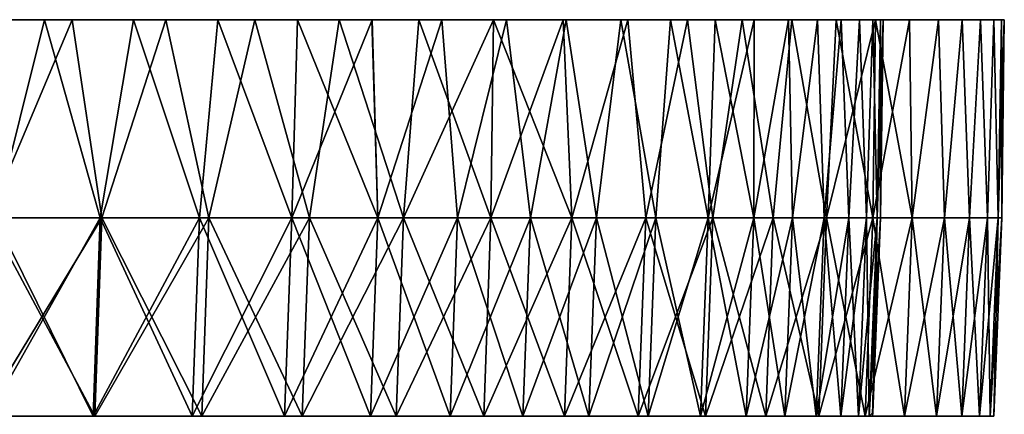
# Model space of a CAD drawing. Header units: millimetres. Extents: x -125 to 125, y -45 to 4025.
# Tile 755 of 755: x 108.73 to 125, y 4018.48 to 4025. Entities that reach past the tile are written whole.
import ezdxf

# ---------------------------------------------------------------- set-up
doc = ezdxf.new("R2010")
doc.units = ezdxf.units.MM
doc.header["$LTSCALE"] = 6.999206
for name, color, linetype in [('20', 7, 'CONTINUOUS'), ('21', 7, 'CONTINUOUS'), ('22', 7, 'CONTINUOUS'), ('23', 7, 'CONTINUOUS'), ('24', 7, 'CONTINUOUS')]:
    doc.layers.add(name, color=color, linetype=linetype)

msp = doc.modelspace()

# ---------------------------------------------------------------- linework, layer by layer
at = {"layer": '20', "color": 7, "linetype": 'CONTINUOUS'}
for points in [[(109.602, 4025, -60.103), (107.977, 4025, -62.976), (105.971, 4025, -62.442), (109.602, 4025, -60.103)], [(107.596, 4025, -59.599), (109.602, 4025, -60.103), (105.971, 4025, -62.442), (107.596, 4025, -59.599)], [(107.977, 4025, 62.976), (109.602, 4025, 60.103), (105.971, 4025, 62.443), (107.977, 4025, 62.976)], [(105.971, 4025, 62.443), (109.602, 4025, 60.103), (107.596, 4025, 59.599), (105.971, 4025, 62.443)], [(111.15, 4025, -57.189), (109.602, 4025, -60.103), (107.596, 4025, -59.599), (111.15, 4025, -57.189)], [(109.145, 4025, -56.714), (111.15, 4025, -57.189), (107.596, 4025, -59.599), (109.145, 4025, -56.714)], [(109.602, 4025, 60.103), (111.15, 4025, 57.189), (107.596, 4025, 59.599), (109.602, 4025, 60.103)], [(107.596, 4025, 59.599), (111.15, 4025, 57.189), (109.144, 4025, 56.714), (107.596, 4025, 59.599)], [(111.15, 4025, 57.189), (112.621, 4025, 54.235), (109.144, 4025, 56.714), (111.15, 4025, 57.189)], [(109.144, 4025, 56.714), (112.621, 4025, 54.235), (110.615, 4025, 53.789), (109.144, 4025, 56.714)], [(112.621, 4025, -54.235), (111.15, 4025, -57.189), (109.145, 4025, -56.714), (112.621, 4025, -54.235)], [(110.616, 4025, -53.788), (112.621, 4025, -54.235), (109.145, 4025, -56.714), (110.616, 4025, -53.788)], [(112.621, 4025, 54.235), (114.014, 4025, 51.244), (110.615, 4025, 53.789), (112.621, 4025, 54.235)], [(110.615, 4025, 53.789), (114.014, 4025, 51.244), (112.008, 4025, 50.825), (110.615, 4025, 53.789)], [(114.014, 4025, -51.244), (112.621, 4025, -54.235), (110.616, 4025, -53.788), (114.014, 4025, -51.244)], [(112.008, 4025, -50.825), (114.014, 4025, -51.244), (110.616, 4025, -53.788), (112.008, 4025, -50.825)], [(115.326, 4025, -48.216), (114.014, 4025, -51.244), (112.008, 4025, -50.825), (115.326, 4025, -48.216)], [(113.321, 4025, -47.825), (115.326, 4025, -48.216), (112.008, 4025, -50.825), (113.321, 4025, -47.825)], [(114.014, 4025, 51.244), (115.326, 4025, 48.216), (112.008, 4025, 50.825), (114.014, 4025, 51.244)], [(112.008, 4025, 50.825), (115.326, 4025, 48.216), (113.321, 4025, 47.825), (112.008, 4025, 50.825)], [(116.559, 4025, -45.155), (115.326, 4025, -48.216), (113.321, 4025, -47.825), (116.559, 4025, -45.155)], [(114.554, 4025, -44.792), (116.559, 4025, -45.155), (113.321, 4025, -47.825), (114.554, 4025, -44.792)], [(115.326, 4025, 48.216), (116.559, 4025, 45.155), (113.321, 4025, 47.825), (115.326, 4025, 48.216)], [(113.321, 4025, 47.825), (116.559, 4025, 45.155), (114.555, 4025, 44.791), (113.321, 4025, 47.825)], [(117.71, 4025, -42.063), (116.559, 4025, -45.155), (114.554, 4025, -44.792), (117.71, 4025, -42.063)], [(115.706, 4025, -41.726), (117.71, 4025, -42.063), (114.554, 4025, -44.792), (115.706, 4025, -41.726)], [(116.559, 4025, 45.155), (117.71, 4025, 42.063), (114.555, 4025, 44.791), (116.559, 4025, 45.155)], [(114.555, 4025, 44.791), (117.71, 4025, 42.063), (115.707, 4025, 41.725), (114.555, 4025, 44.791)], [(118.78, 4025, -38.941), (117.71, 4025, -42.063), (115.706, 4025, -41.726), (118.78, 4025, -38.941)], [(116.776, 4025, -38.631), (118.78, 4025, -38.941), (115.706, 4025, -41.726), (116.776, 4025, -38.631)], [(117.71, 4025, 42.063), (118.78, 4025, 38.941), (115.707, 4025, 41.725), (117.71, 4025, 42.063)], [(115.707, 4025, 41.725), (118.78, 4025, 38.941), (116.776, 4025, 38.63), (115.707, 4025, 41.725)], [(119.766, 4025, -35.792), (118.78, 4025, -38.941), (116.776, 4025, -38.631), (119.766, 4025, -35.792)], [(117.763, 4025, -35.508), (119.766, 4025, -35.792), (116.776, 4025, -38.631), (117.763, 4025, -35.508)], [(118.78, 4025, 38.941), (119.766, 4025, 35.792), (116.776, 4025, 38.63), (118.78, 4025, 38.941)], [(116.776, 4025, 38.63), (119.766, 4025, 35.792), (117.763, 4025, 35.508), (116.776, 4025, 38.63)], [(120.669, 4025, -32.618), (119.766, 4025, -35.792), (117.763, 4025, -35.508), (120.669, 4025, -32.618)], [(118.667, 4025, -32.361), (120.669, 4025, -32.618), (117.763, 4025, -35.508), (118.667, 4025, -32.361)], [(119.766, 4025, 35.792), (120.669, 4025, 32.618), (117.763, 4025, 35.508), (119.766, 4025, 35.792)], [(117.763, 4025, 35.508), (120.669, 4025, 32.618), (118.667, 4025, 32.361), (117.763, 4025, 35.508)], [(121.488, 4025, -29.421), (120.669, 4025, -32.618), (118.667, 4025, -32.361), (121.488, 4025, -29.421)], [(119.486, 4025, -29.19), (121.488, 4025, -29.421), (118.667, 4025, -32.361), (119.486, 4025, -29.19)], [(120.669, 4025, 32.618), (121.488, 4025, 29.421), (118.667, 4025, 32.361), (120.669, 4025, 32.618)], [(118.667, 4025, 32.361), (121.488, 4025, 29.421), (119.486, 4025, 29.191), (118.667, 4025, 32.361)], [(122.223, 4025, -26.204), (121.488, 4025, -29.421), (119.486, 4025, -29.19), (122.223, 4025, -26.204)], [(120.221, 4025, -25.999), (122.223, 4025, -26.204), (119.486, 4025, -29.19), (120.221, 4025, -25.999)], [(121.488, 4025, 29.421), (122.223, 4025, 26.204), (119.486, 4025, 29.191), (121.488, 4025, 29.421)], [(119.486, 4025, 29.191), (122.223, 4025, 26.204), (120.221, 4025, 25.999), (119.486, 4025, 29.191)], [(122.872, 4025, -22.969), (122.223, 4025, -26.204), (120.221, 4025, -25.999), (122.872, 4025, -22.969)], [(120.87, 4025, -22.79), (122.872, 4025, -22.969), (120.221, 4025, -25.999), (120.87, 4025, -22.79)], [(122.223, 4025, 26.204), (122.872, 4025, 22.969), (120.221, 4025, 25.999), (122.223, 4025, 26.204)], [(120.221, 4025, 25.999), (122.872, 4025, 22.969), (120.87, 4025, 22.79), (120.221, 4025, 25.999)], [(123.435, 4025, -19.717), (122.872, 4025, -22.969), (120.87, 4025, -22.79), (123.435, 4025, -19.717)], [(121.434, 4025, -19.564), (123.435, 4025, -19.717), (120.87, 4025, -22.79), (121.434, 4025, -19.564)], [(122.872, 4025, 22.969), (123.435, 4025, 19.717), (120.87, 4025, 22.79), (122.872, 4025, 22.969)], [(120.87, 4025, 22.79), (123.435, 4025, 19.717), (121.434, 4025, 19.564), (120.87, 4025, 22.79)], [(123.913, 4025, -16.452), (123.435, 4025, -19.717), (121.434, 4025, -19.564), (123.913, 4025, -16.452)], [(121.912, 4025, -16.325), (123.913, 4025, -16.452), (121.434, 4025, -19.564), (121.912, 4025, -16.325)], [(123.435, 4025, 19.717), (123.913, 4025, 16.452), (121.434, 4025, 19.564), (123.435, 4025, 19.717)], [(121.434, 4025, 19.564), (123.913, 4025, 16.452), (121.912, 4025, 16.325), (121.434, 4025, 19.564)], [(124.304, 4025, -13.175), (123.913, 4025, -16.452), (121.912, 4025, -16.325), (124.304, 4025, -13.175)], [(122.303, 4025, -13.073), (124.304, 4025, -13.175), (121.912, 4025, -16.325), (122.303, 4025, -13.073)], [(123.913, 4025, 16.452), (124.304, 4025, 13.175), (121.912, 4025, 16.325), (123.913, 4025, 16.452)], [(121.912, 4025, 16.325), (124.304, 4025, 13.175), (122.303, 4025, 13.074), (121.912, 4025, 16.325)], [(124.608, 4025, -9.89), (124.304, 4025, -13.175), (122.303, 4025, -13.073), (124.608, 4025, -9.89)], [(122.608, 4025, -9.813), (124.608, 4025, -9.89), (122.303, 4025, -13.073), (122.608, 4025, -9.813)], [(124.304, 4025, 13.175), (124.608, 4025, 9.89), (122.303, 4025, 13.074), (124.304, 4025, 13.175)], [(122.303, 4025, 13.074), (124.608, 4025, 9.89), (122.608, 4025, 9.814), (122.303, 4025, 13.074)], [(124.826, 4025, -6.597), (124.608, 4025, -9.89), (122.608, 4025, -9.813), (124.826, 4025, -6.597)], [(122.826, 4025, -6.546), (124.826, 4025, -6.597), (122.608, 4025, -9.813), (122.826, 4025, -6.546)], [(124.608, 4025, 9.89), (124.826, 4025, 6.597), (122.608, 4025, 9.814), (124.608, 4025, 9.89)], [(122.608, 4025, 9.814), (124.826, 4025, 6.597), (122.826, 4025, 6.546), (122.608, 4025, 9.814)], [(124.956, 4025, -3.3), (124.826, 4025, -6.597), (122.826, 4025, -6.546), (124.956, 4025, -3.3)], [(122.956, 4025, -3.274), (124.956, 4025, -3.3), (122.826, 4025, -6.546), (122.956, 4025, -3.274)], [(124.826, 4025, 6.597), (124.956, 4025, 3.3), (122.826, 4025, 6.546), (124.826, 4025, 6.597)], [(122.826, 4025, 6.546), (124.956, 4025, 3.3), (122.956, 4025, 3.274), (122.826, 4025, 6.546)], [(123, 4025), (124.956, 4025, -3.3), (122.956, 4025, -3.274), (123, 4025)], [(124.956, 4025, 3.3), (125, 4025), (122.956, 4025, 3.274), (124.956, 4025, 3.3)], [(122.956, 4025, 3.274), (125, 4025), (123, 4025), (122.956, 4025, 3.274)], [(125, 4025), (124.956, 4025, -3.3), (123, 4025), (125, 4025)]]:
    msp.add_3dface(points, dxfattribs=at)
at = {"layer": '21', "color": 7, "linetype": 'CONTINUOUS'}
for points in [[(109.602, 4025, 60.103), (107.977, 4025, 62.976), (108.216, 4021.727, 62.479), (109.602, 4025, 60.103)], [(109.602, 4025, 60.103), (108.216, 4021.727, 62.479), (110.089, 4021.727, 59.116), (109.602, 4025, 60.103)], [(111.15, 4025, 57.189), (109.602, 4025, 60.103), (110.089, 4021.727, 59.116), (111.15, 4025, 57.189)], [(111.15, 4025, 57.189), (110.089, 4021.727, 59.116), (111.857, 4021.727, 55.698), (111.15, 4025, 57.189)], [(112.621, 4025, 54.235), (111.15, 4025, 57.189), (111.857, 4021.727, 55.698), (112.621, 4025, 54.235)], [(112.621, 4025, 54.235), (111.857, 4021.727, 55.698), (113.519, 4021.727, 52.227), (112.621, 4025, 54.235)], [(114.014, 4025, 51.244), (112.621, 4025, 54.235), (113.519, 4021.727, 52.227), (114.014, 4025, 51.244)], [(114.014, 4025, 51.244), (113.519, 4021.727, 52.227), (115.074, 4021.727, 48.707), (114.014, 4025, 51.244)], [(115.326, 4025, 48.216), (114.014, 4025, 51.244), (115.074, 4021.727, 48.707), (115.326, 4025, 48.216)], [(115.326, 4025, 48.216), (115.074, 4021.727, 48.707), (116.519, 4021.727, 45.14), (115.326, 4025, 48.216)], [(116.559, 4025, 45.155), (115.326, 4025, 48.216), (116.519, 4021.727, 45.14), (116.559, 4025, 45.155)], [(116.559, 4025, 45.155), (116.519, 4021.727, 45.14), (117.854, 4021.727, 41.53), (116.559, 4025, 45.155)], [(117.71, 4025, 42.063), (116.559, 4025, 45.155), (117.854, 4021.727, 41.53), (117.71, 4025, 42.063)], [(118.78, 4025, 38.941), (117.71, 4025, 42.063), (117.854, 4021.727, 41.53), (118.78, 4025, 38.941)], [(118.78, 4025, 38.941), (117.854, 4021.727, 41.53), (119.077, 4021.727, 37.881), (118.78, 4025, 38.941)], [(119.766, 4025, 35.792), (118.78, 4025, 38.941), (119.077, 4021.727, 37.881), (119.766, 4025, 35.792)], [(119.766, 4025, 35.792), (119.077, 4021.727, 37.881), (120.187, 4021.727, 34.196), (119.766, 4025, 35.792)], [(120.669, 4025, 32.618), (119.766, 4025, 35.792), (120.187, 4021.727, 34.196), (120.669, 4025, 32.618)], [(120.669, 4025, 32.618), (120.187, 4021.727, 34.196), (121.183, 4021.727, 30.479), (120.669, 4025, 32.618)], [(121.488, 4025, 29.421), (120.669, 4025, 32.618), (121.183, 4021.727, 30.479), (121.488, 4025, 29.421)], [(121.488, 4025, 29.421), (121.183, 4021.727, 30.479), (122.064, 4021.727, 26.732), (121.488, 4025, 29.421)], [(122.223, 4025, 26.204), (121.488, 4025, 29.421), (122.064, 4021.727, 26.732), (122.223, 4025, 26.204)], [(122.223, 4025, 26.204), (122.064, 4021.727, 26.732), (122.83, 4021.727, 22.961), (122.223, 4025, 26.204)], [(122.872, 4025, 22.969), (122.223, 4025, 26.204), (122.83, 4021.727, 22.961), (122.872, 4025, 22.969)], [(122.872, 4025, 22.969), (122.83, 4021.727, 22.961), (123.478, 4021.727, 19.167), (122.872, 4025, 22.969)], [(123.435, 4025, 19.717), (122.872, 4025, 22.969), (123.478, 4021.727, 19.167), (123.435, 4025, 19.717)], [(123.913, 4025, 16.452), (123.435, 4025, 19.717), (123.478, 4021.727, 19.167), (123.913, 4025, 16.452)], [(123.913, 4025, 16.452), (123.478, 4021.727, 19.167), (124.01, 4021.727, 15.356), (123.913, 4025, 16.452)], [(124.304, 4025, 13.175), (123.913, 4025, 16.452), (124.01, 4021.727, 15.356), (124.304, 4025, 13.175)], [(124.304, 4025, 13.175), (124.01, 4021.727, 15.356), (124.424, 4021.727, 11.53), (124.304, 4025, 13.175)], [(124.608, 4025, 9.89), (124.304, 4025, 13.175), (124.424, 4021.727, 11.53), (124.608, 4025, 9.89)], [(124.608, 4025, 9.89), (124.424, 4021.727, 11.53), (124.72, 4021.727, 7.692), (124.608, 4025, 9.89)], [(124.826, 4025, 6.597), (124.608, 4025, 9.89), (124.72, 4021.727, 7.692), (124.826, 4025, 6.597)], [(124.826, 4025, 6.597), (124.72, 4021.727, 7.692), (124.898, 4021.727, 3.848), (124.826, 4025, 6.597)], [(124.956, 4025, 3.3), (124.826, 4025, 6.597), (124.898, 4021.727, 3.848), (124.956, 4025, 3.3)], [(124.956, 4025, 3.3), (124.898, 4021.727, 3.848), (124.957, 4021.727), (124.956, 4025, 3.3)], [(125, 4025), (124.956, 4025, 3.3), (124.957, 4021.727), (125, 4025)], [(108.105, 4018.453, 62.414), (109.975, 4018.453, 59.056), (108.216, 4021.727, 62.479), (108.105, 4018.453, 62.414)], [(108.216, 4021.727, 62.479), (109.975, 4018.453, 59.056), (110.089, 4021.727, 59.116), (108.216, 4021.727, 62.479)], [(109.975, 4018.453, 59.056), (111.742, 4018.453, 55.641), (110.089, 4021.727, 59.116), (109.975, 4018.453, 59.056)], [(110.089, 4021.727, 59.116), (111.742, 4018.453, 55.641), (111.857, 4021.727, 55.698), (110.089, 4021.727, 59.116)], [(111.742, 4018.453, 55.641), (113.402, 4018.453, 52.173), (111.857, 4021.727, 55.698), (111.742, 4018.453, 55.641)], [(111.857, 4021.727, 55.698), (113.402, 4018.453, 52.173), (113.519, 4021.727, 52.227), (111.857, 4021.727, 55.698)], [(113.402, 4018.453, 52.173), (114.955, 4018.453, 48.656), (113.519, 4021.727, 52.227), (113.402, 4018.453, 52.173)], [(113.519, 4021.727, 52.227), (114.955, 4018.453, 48.656), (115.074, 4021.727, 48.707), (113.519, 4021.727, 52.227)], [(114.955, 4018.453, 48.656), (116.399, 4018.453, 45.093), (115.074, 4021.727, 48.707), (114.955, 4018.453, 48.656)], [(115.074, 4021.727, 48.707), (116.399, 4018.453, 45.093), (116.519, 4021.727, 45.14), (115.074, 4021.727, 48.707)], [(116.399, 4018.453, 45.093), (117.733, 4018.453, 41.487), (116.519, 4021.727, 45.14), (116.399, 4018.453, 45.093)], [(116.519, 4021.727, 45.14), (117.733, 4018.453, 41.487), (117.854, 4021.727, 41.53), (116.519, 4021.727, 45.14)], [(117.733, 4018.453, 41.487), (118.954, 4018.453, 37.842), (117.854, 4021.727, 41.53), (117.733, 4018.453, 41.487)], [(117.854, 4021.727, 41.53), (118.954, 4018.453, 37.842), (119.077, 4021.727, 37.881), (117.854, 4021.727, 41.53)], [(118.954, 4018.453, 37.842), (120.063, 4018.453, 34.161), (119.077, 4021.727, 37.881), (118.954, 4018.453, 37.842)], [(119.077, 4021.727, 37.881), (120.063, 4018.453, 34.161), (120.187, 4021.727, 34.196), (119.077, 4021.727, 37.881)], [(120.063, 4018.453, 34.161), (121.058, 4018.453, 30.447), (120.187, 4021.727, 34.196), (120.063, 4018.453, 34.161)], [(120.187, 4021.727, 34.196), (121.058, 4018.453, 30.447), (121.183, 4021.727, 30.479), (120.187, 4021.727, 34.196)], [(121.058, 4018.453, 30.447), (121.938, 4018.453, 26.705), (121.183, 4021.727, 30.479), (121.058, 4018.453, 30.447)], [(121.183, 4021.727, 30.479), (121.938, 4018.453, 26.705), (122.064, 4021.727, 26.732), (121.183, 4021.727, 30.479)], [(121.938, 4018.453, 26.705), (122.703, 4018.453, 22.937), (122.064, 4021.727, 26.732), (121.938, 4018.453, 26.705)], [(122.064, 4021.727, 26.732), (122.703, 4018.453, 22.937), (122.83, 4021.727, 22.961), (122.064, 4021.727, 26.732)], [(122.703, 4018.453, 22.937), (123.351, 4018.453, 19.148), (122.83, 4021.727, 22.961), (122.703, 4018.453, 22.937)], [(122.83, 4021.727, 22.961), (123.351, 4018.453, 19.148), (123.478, 4021.727, 19.167), (122.83, 4021.727, 22.961)], [(123.351, 4018.453, 19.148), (123.882, 4018.453, 15.34), (123.478, 4021.727, 19.167), (123.351, 4018.453, 19.148)], [(123.478, 4021.727, 19.167), (123.882, 4018.453, 15.34), (124.01, 4021.727, 15.356), (123.478, 4021.727, 19.167)], [(123.882, 4018.453, 15.34), (124.296, 4018.453, 11.518), (124.01, 4021.727, 15.356), (123.882, 4018.453, 15.34)], [(124.01, 4021.727, 15.356), (124.296, 4018.453, 11.518), (124.424, 4021.727, 11.53), (124.01, 4021.727, 15.356)], [(124.296, 4018.453, 11.518), (124.592, 4018.453, 7.685), (124.424, 4021.727, 11.53), (124.296, 4018.453, 11.518)], [(124.424, 4021.727, 11.53), (124.592, 4018.453, 7.685), (124.72, 4021.727, 7.692), (124.424, 4021.727, 11.53)], [(124.592, 4018.453, 7.685), (124.769, 4018.453, 3.844), (124.72, 4021.727, 7.692), (124.592, 4018.453, 7.685)], [(124.72, 4021.727, 7.692), (124.769, 4018.453, 3.844), (124.898, 4021.727, 3.848), (124.72, 4021.727, 7.692)], [(124.769, 4018.453, 3.844), (124.828, 4018.453), (124.898, 4021.727, 3.848), (124.769, 4018.453, 3.844)], [(124.898, 4021.727, 3.848), (124.828, 4018.453), (124.957, 4021.727), (124.898, 4021.727, 3.848)]]:
    msp.add_3dface(points, dxfattribs=at)
at = {"layer": '22', "color": 7, "linetype": 'CONTINUOUS'}
for points in [[(107.977, 4025, -62.976), (109.602, 4025, -60.103), (108.216, 4021.727, -62.479), (107.977, 4025, -62.976)], [(109.602, 4025, -60.103), (110.089, 4021.727, -59.116), (108.216, 4021.727, -62.479), (109.602, 4025, -60.103)], [(109.602, 4025, -60.103), (111.15, 4025, -57.189), (110.089, 4021.727, -59.116), (109.602, 4025, -60.103)], [(111.15, 4025, -57.189), (111.857, 4021.727, -55.698), (110.089, 4021.727, -59.116), (111.15, 4025, -57.189)], [(111.15, 4025, -57.189), (112.621, 4025, -54.235), (111.857, 4021.727, -55.698), (111.15, 4025, -57.189)], [(112.621, 4025, -54.235), (113.519, 4021.727, -52.227), (111.857, 4021.727, -55.698), (112.621, 4025, -54.235)], [(112.621, 4025, -54.235), (114.014, 4025, -51.244), (113.519, 4021.727, -52.227), (112.621, 4025, -54.235)], [(114.014, 4025, -51.244), (115.074, 4021.727, -48.707), (113.519, 4021.727, -52.227), (114.014, 4025, -51.244)], [(114.014, 4025, -51.244), (115.326, 4025, -48.216), (115.074, 4021.727, -48.707), (114.014, 4025, -51.244)], [(115.326, 4025, -48.216), (116.559, 4025, -45.155), (115.074, 4021.727, -48.707), (115.326, 4025, -48.216)], [(116.559, 4025, -45.155), (116.519, 4021.727, -45.14), (115.074, 4021.727, -48.707), (116.559, 4025, -45.155)], [(116.559, 4025, -45.155), (117.71, 4025, -42.063), (116.519, 4021.727, -45.14), (116.559, 4025, -45.155)], [(117.71, 4025, -42.063), (117.854, 4021.727, -41.53), (116.519, 4021.727, -45.14), (117.71, 4025, -42.063)], [(117.71, 4025, -42.063), (118.78, 4025, -38.941), (117.854, 4021.727, -41.53), (117.71, 4025, -42.063)], [(118.78, 4025, -38.941), (119.077, 4021.727, -37.881), (117.854, 4021.727, -41.53), (118.78, 4025, -38.941)], [(118.78, 4025, -38.941), (119.766, 4025, -35.792), (119.077, 4021.727, -37.881), (118.78, 4025, -38.941)], [(119.766, 4025, -35.792), (120.187, 4021.727, -34.196), (119.077, 4021.727, -37.881), (119.766, 4025, -35.792)], [(119.766, 4025, -35.792), (120.669, 4025, -32.618), (120.187, 4021.727, -34.196), (119.766, 4025, -35.792)], [(120.669, 4025, -32.618), (121.183, 4021.727, -30.479), (120.187, 4021.727, -34.196), (120.669, 4025, -32.618)], [(120.669, 4025, -32.618), (121.488, 4025, -29.421), (121.183, 4021.727, -30.479), (120.669, 4025, -32.618)], [(121.488, 4025, -29.421), (122.064, 4021.727, -26.732), (121.183, 4021.727, -30.479), (121.488, 4025, -29.421)], [(121.488, 4025, -29.421), (122.223, 4025, -26.204), (122.064, 4021.727, -26.732), (121.488, 4025, -29.421)], [(122.223, 4025, -26.204), (122.872, 4025, -22.969), (122.064, 4021.727, -26.732), (122.223, 4025, -26.204)], [(122.872, 4025, -22.969), (122.83, 4021.727, -22.961), (122.064, 4021.727, -26.732), (122.872, 4025, -22.969)], [(122.872, 4025, -22.969), (123.435, 4025, -19.717), (122.83, 4021.727, -22.961), (122.872, 4025, -22.969)], [(123.435, 4025, -19.717), (123.478, 4021.727, -19.167), (122.83, 4021.727, -22.961), (123.435, 4025, -19.717)], [(123.435, 4025, -19.717), (123.913, 4025, -16.452), (123.478, 4021.727, -19.167), (123.435, 4025, -19.717)], [(123.913, 4025, -16.452), (124.01, 4021.727, -15.356), (123.478, 4021.727, -19.167), (123.913, 4025, -16.452)], [(123.913, 4025, -16.452), (124.304, 4025, -13.175), (124.01, 4021.727, -15.356), (123.913, 4025, -16.452)], [(124.304, 4025, -13.175), (124.424, 4021.727, -11.53), (124.01, 4021.727, -15.356), (124.304, 4025, -13.175)], [(124.304, 4025, -13.175), (124.608, 4025, -9.89), (124.424, 4021.727, -11.53), (124.304, 4025, -13.175)], [(124.608, 4025, -9.89), (124.72, 4021.727, -7.692), (124.424, 4021.727, -11.53), (124.608, 4025, -9.89)], [(124.608, 4025, -9.89), (124.826, 4025, -6.597), (124.72, 4021.727, -7.692), (124.608, 4025, -9.89)], [(124.826, 4025, -6.597), (124.898, 4021.727, -3.848), (124.72, 4021.727, -7.692), (124.826, 4025, -6.597)], [(124.826, 4025, -6.597), (124.956, 4025, -3.3), (124.898, 4021.727, -3.848), (124.826, 4025, -6.597)], [(124.956, 4025, -3.3), (125, 4025), (124.898, 4021.727, -3.848), (124.956, 4025, -3.3)], [(125, 4025), (124.957, 4021.727), (124.898, 4021.727, -3.848), (125, 4025)], [(109.975, 4018.453, -59.056), (108.105, 4018.453, -62.414), (110.089, 4021.727, -59.116), (109.975, 4018.453, -59.056)], [(110.089, 4021.727, -59.116), (108.105, 4018.453, -62.414), (108.216, 4021.727, -62.479), (110.089, 4021.727, -59.116)], [(111.742, 4018.453, -55.641), (109.975, 4018.453, -59.056), (111.857, 4021.727, -55.698), (111.742, 4018.453, -55.641)], [(111.857, 4021.727, -55.698), (109.975, 4018.453, -59.056), (110.089, 4021.727, -59.116), (111.857, 4021.727, -55.698)], [(113.402, 4018.453, -52.173), (111.742, 4018.453, -55.641), (113.519, 4021.727, -52.227), (113.402, 4018.453, -52.173)], [(113.519, 4021.727, -52.227), (111.742, 4018.453, -55.641), (111.857, 4021.727, -55.698), (113.519, 4021.727, -52.227)], [(114.955, 4018.453, -48.656), (113.402, 4018.453, -52.173), (115.074, 4021.727, -48.707), (114.955, 4018.453, -48.656)], [(115.074, 4021.727, -48.707), (113.402, 4018.453, -52.173), (113.519, 4021.727, -52.227), (115.074, 4021.727, -48.707)], [(116.399, 4018.453, -45.093), (114.955, 4018.453, -48.656), (116.519, 4021.727, -45.14), (116.399, 4018.453, -45.093)], [(116.519, 4021.727, -45.14), (114.955, 4018.453, -48.656), (115.074, 4021.727, -48.707), (116.519, 4021.727, -45.14)], [(117.733, 4018.453, -41.487), (116.399, 4018.453, -45.093), (117.854, 4021.727, -41.53), (117.733, 4018.453, -41.487)], [(117.854, 4021.727, -41.53), (116.399, 4018.453, -45.093), (116.519, 4021.727, -45.14), (117.854, 4021.727, -41.53)], [(118.954, 4018.453, -37.842), (117.733, 4018.453, -41.487), (119.077, 4021.727, -37.881), (118.954, 4018.453, -37.842)], [(119.077, 4021.727, -37.881), (117.733, 4018.453, -41.487), (117.854, 4021.727, -41.53), (119.077, 4021.727, -37.881)], [(120.063, 4018.453, -34.161), (118.954, 4018.453, -37.842), (120.187, 4021.727, -34.196), (120.063, 4018.453, -34.161)], [(120.187, 4021.727, -34.196), (118.954, 4018.453, -37.842), (119.077, 4021.727, -37.881), (120.187, 4021.727, -34.196)], [(121.058, 4018.453, -30.447), (120.063, 4018.453, -34.161), (121.183, 4021.727, -30.479), (121.058, 4018.453, -30.447)], [(121.183, 4021.727, -30.479), (120.063, 4018.453, -34.161), (120.187, 4021.727, -34.196), (121.183, 4021.727, -30.479)], [(121.938, 4018.453, -26.705), (121.058, 4018.453, -30.447), (122.064, 4021.727, -26.732), (121.938, 4018.453, -26.705)], [(122.064, 4021.727, -26.732), (121.058, 4018.453, -30.447), (121.183, 4021.727, -30.479), (122.064, 4021.727, -26.732)], [(122.703, 4018.453, -22.937), (121.938, 4018.453, -26.705), (122.83, 4021.727, -22.961), (122.703, 4018.453, -22.937)], [(122.83, 4021.727, -22.961), (121.938, 4018.453, -26.705), (122.064, 4021.727, -26.732), (122.83, 4021.727, -22.961)], [(123.351, 4018.453, -19.148), (122.703, 4018.453, -22.937), (123.478, 4021.727, -19.167), (123.351, 4018.453, -19.148)], [(123.478, 4021.727, -19.167), (122.703, 4018.453, -22.937), (122.83, 4021.727, -22.961), (123.478, 4021.727, -19.167)], [(123.882, 4018.453, -15.34), (123.351, 4018.453, -19.148), (124.01, 4021.727, -15.356), (123.882, 4018.453, -15.34)], [(124.01, 4021.727, -15.356), (123.351, 4018.453, -19.148), (123.478, 4021.727, -19.167), (124.01, 4021.727, -15.356)], [(124.296, 4018.453, -11.518), (123.882, 4018.453, -15.34), (124.424, 4021.727, -11.53), (124.296, 4018.453, -11.518)], [(124.424, 4021.727, -11.53), (123.882, 4018.453, -15.34), (124.01, 4021.727, -15.356), (124.424, 4021.727, -11.53)], [(124.592, 4018.453, -7.685), (124.296, 4018.453, -11.518), (124.72, 4021.727, -7.692), (124.592, 4018.453, -7.685)], [(124.72, 4021.727, -7.692), (124.296, 4018.453, -11.518), (124.424, 4021.727, -11.53), (124.72, 4021.727, -7.692)], [(124.769, 4018.453, -3.844), (124.592, 4018.453, -7.685), (124.898, 4021.727, -3.848), (124.769, 4018.453, -3.844)], [(124.898, 4021.727, -3.848), (124.592, 4018.453, -7.685), (124.72, 4021.727, -7.692), (124.898, 4021.727, -3.848)], [(124.957, 4021.727), (124.828, 4018.453), (124.769, 4018.453, -3.844), (124.957, 4021.727)], [(124.957, 4021.727), (124.769, 4018.453, -3.844), (124.898, 4021.727, -3.848), (124.957, 4021.727)]]:
    msp.add_3dface(points, dxfattribs=at)
at = {"layer": '23', "color": 7, "linetype": 'CONTINUOUS'}
for points in [[(109.145, 4025, -56.714), (107.596, 4025, -59.599), (108.326, 4021.725, -58.17), (109.145, 4025, -56.714)], [(109.145, 4025, -56.714), (108.326, 4021.725, -58.17), (110.066, 4021.725, -54.806), (109.145, 4025, -56.714)], [(110.616, 4025, -53.788), (109.145, 4025, -56.714), (110.066, 4021.725, -54.806), (110.616, 4025, -53.788)], [(110.616, 4025, -53.788), (110.066, 4021.725, -54.806), (111.702, 4021.725, -51.391), (110.616, 4025, -53.788)], [(112.008, 4025, -50.825), (110.616, 4025, -53.788), (111.702, 4021.725, -51.391), (112.008, 4025, -50.825)], [(112.008, 4025, -50.825), (111.702, 4021.725, -51.391), (113.231, 4021.725, -47.927), (112.008, 4025, -50.825)], [(113.321, 4025, -47.825), (112.008, 4025, -50.825), (113.231, 4021.725, -47.927), (113.321, 4025, -47.825)], [(113.321, 4025, -47.825), (113.231, 4021.725, -47.927), (114.653, 4021.725, -44.417), (113.321, 4025, -47.825)], [(114.554, 4025, -44.792), (113.321, 4025, -47.825), (114.653, 4021.725, -44.417), (114.554, 4025, -44.792)], [(115.706, 4025, -41.726), (114.554, 4025, -44.792), (114.653, 4021.725, -44.417), (115.706, 4025, -41.726)], [(115.706, 4025, -41.726), (114.653, 4021.725, -44.417), (115.967, 4021.725, -40.865), (115.706, 4025, -41.726)], [(116.776, 4025, -38.631), (115.706, 4025, -41.726), (115.967, 4021.725, -40.865), (116.776, 4025, -38.631)], [(116.776, 4025, -38.631), (115.967, 4021.725, -40.865), (117.17, 4021.725, -37.275), (116.776, 4025, -38.631)], [(117.763, 4025, -35.508), (116.776, 4025, -38.631), (117.17, 4021.725, -37.275), (117.763, 4025, -35.508)], [(117.763, 4025, -35.508), (117.17, 4021.725, -37.275), (118.263, 4021.725, -33.649), (117.763, 4025, -35.508)], [(118.667, 4025, -32.361), (117.763, 4025, -35.508), (118.263, 4021.725, -33.649), (118.667, 4025, -32.361)], [(118.667, 4025, -32.361), (118.263, 4021.725, -33.649), (119.243, 4021.725, -29.991), (118.667, 4025, -32.361)], [(119.486, 4025, -29.19), (118.667, 4025, -32.361), (119.243, 4021.725, -29.991), (119.486, 4025, -29.19)], [(119.486, 4025, -29.19), (119.243, 4021.725, -29.991), (120.11, 4021.725, -26.304), (119.486, 4025, -29.19)], [(120.221, 4025, -25.999), (119.486, 4025, -29.19), (120.11, 4021.725, -26.304), (120.221, 4025, -25.999)], [(120.221, 4025, -25.999), (120.11, 4021.725, -26.304), (120.863, 4021.725, -22.593), (120.221, 4025, -25.999)], [(120.87, 4025, -22.79), (120.221, 4025, -25.999), (120.863, 4021.725, -22.593), (120.87, 4025, -22.79)], [(121.434, 4025, -19.564), (120.87, 4025, -22.79), (120.863, 4021.725, -22.593), (121.434, 4025, -19.564)], [(121.434, 4025, -19.564), (120.863, 4021.725, -22.593), (121.501, 4021.725, -18.86), (121.434, 4025, -19.564)], [(121.912, 4025, -16.325), (121.434, 4025, -19.564), (121.501, 4021.725, -18.86), (121.912, 4025, -16.325)], [(121.912, 4025, -16.325), (121.501, 4021.725, -18.86), (122.024, 4021.725, -15.11), (121.912, 4025, -16.325)], [(122.303, 4025, -13.073), (121.912, 4025, -16.325), (122.024, 4021.725, -15.11), (122.303, 4025, -13.073)], [(122.303, 4025, -13.073), (122.024, 4021.725, -15.11), (122.432, 4021.725, -11.345), (122.303, 4025, -13.073)], [(122.608, 4025, -9.813), (122.303, 4025, -13.073), (122.432, 4021.725, -11.345), (122.608, 4025, -9.813)], [(122.608, 4025, -9.813), (122.432, 4021.725, -11.345), (122.723, 4021.725, -7.569), (122.608, 4025, -9.813)], [(122.826, 4025, -6.546), (122.608, 4025, -9.813), (122.723, 4021.725, -7.569), (122.826, 4025, -6.546)], [(122.826, 4025, -6.546), (122.723, 4021.725, -7.569), (122.898, 4021.725, -3.786), (122.826, 4025, -6.546)], [(122.956, 4025, -3.274), (122.826, 4025, -6.546), (122.898, 4021.725, -3.786), (122.956, 4025, -3.274)], [(122.956, 4025, -3.274), (122.898, 4021.725, -3.786), (122.956, 4021.725), (122.956, 4025, -3.274)], [(123, 4025), (122.956, 4025, -3.274), (122.956, 4021.725), (123, 4025)], [(108.211, 4018.449, -58.108), (109.949, 4018.449, -54.748), (108.326, 4021.725, -58.17), (108.211, 4018.449, -58.108)], [(108.326, 4021.725, -58.17), (109.949, 4018.449, -54.748), (110.066, 4021.725, -54.806), (108.326, 4021.725, -58.17)], [(109.949, 4018.449, -54.748), (111.583, 4018.449, -51.336), (110.066, 4021.725, -54.806), (109.949, 4018.449, -54.748)], [(110.066, 4021.725, -54.806), (111.583, 4018.449, -51.336), (111.702, 4021.725, -51.391), (110.066, 4021.725, -54.806)], [(111.583, 4018.449, -51.336), (113.111, 4018.449, -47.876), (111.702, 4021.725, -51.391), (111.583, 4018.449, -51.336)], [(111.702, 4021.725, -51.391), (113.111, 4018.449, -47.876), (113.231, 4021.725, -47.927), (111.702, 4021.725, -51.391)], [(113.111, 4018.449, -47.876), (114.531, 4018.449, -44.37), (113.231, 4021.725, -47.927), (113.111, 4018.449, -47.876)], [(113.231, 4021.725, -47.927), (114.531, 4018.449, -44.37), (114.653, 4021.725, -44.417), (113.231, 4021.725, -47.927)], [(114.531, 4018.449, -44.37), (115.843, 4018.449, -40.822), (114.653, 4021.725, -44.417), (114.531, 4018.449, -44.37)], [(114.653, 4021.725, -44.417), (115.843, 4018.449, -40.822), (115.967, 4021.725, -40.865), (114.653, 4021.725, -44.417)], [(115.843, 4018.449, -40.822), (117.045, 4018.449, -37.235), (115.967, 4021.725, -40.865), (115.843, 4018.449, -40.822)], [(115.967, 4021.725, -40.865), (117.045, 4018.449, -37.235), (117.17, 4021.725, -37.275), (115.967, 4021.725, -40.865)], [(117.045, 4018.449, -37.235), (118.137, 4018.449, -33.613), (117.17, 4021.725, -37.275), (117.045, 4018.449, -37.235)], [(117.17, 4021.725, -37.275), (118.137, 4018.449, -33.613), (118.263, 4021.725, -33.649), (117.17, 4021.725, -37.275)], [(118.137, 4018.449, -33.613), (119.116, 4018.449, -29.959), (118.263, 4021.725, -33.649), (118.137, 4018.449, -33.613)], [(118.263, 4021.725, -33.649), (119.116, 4018.449, -29.959), (119.243, 4021.725, -29.991), (118.263, 4021.725, -33.649)], [(119.116, 4018.449, -29.959), (119.982, 4018.449, -26.276), (119.243, 4021.725, -29.991), (119.116, 4018.449, -29.959)], [(119.243, 4021.725, -29.991), (119.982, 4018.449, -26.276), (120.11, 4021.725, -26.304), (119.243, 4021.725, -29.991)], [(119.982, 4018.449, -26.276), (120.734, 4018.449, -22.569), (120.11, 4021.725, -26.304), (119.982, 4018.449, -26.276)], [(120.11, 4021.725, -26.304), (120.734, 4018.449, -22.569), (120.863, 4021.725, -22.593), (120.11, 4021.725, -26.304)], [(120.734, 4018.449, -22.569), (121.372, 4018.449, -18.84), (120.863, 4021.725, -22.593), (120.734, 4018.449, -22.569)], [(120.863, 4021.725, -22.593), (121.372, 4018.449, -18.84), (121.501, 4021.725, -18.86), (120.863, 4021.725, -22.593)], [(121.372, 4018.449, -18.84), (121.894, 4018.449, -15.094), (121.501, 4021.725, -18.86), (121.372, 4018.449, -18.84)], [(121.501, 4021.725, -18.86), (121.894, 4018.449, -15.094), (122.024, 4021.725, -15.11), (121.501, 4021.725, -18.86)], [(121.894, 4018.449, -15.094), (122.301, 4018.449, -11.333), (122.024, 4021.725, -15.11), (121.894, 4018.449, -15.094)], [(122.024, 4021.725, -15.11), (122.301, 4018.449, -11.333), (122.432, 4021.725, -11.345), (122.024, 4021.725, -15.11)], [(122.301, 4018.449, -11.333), (122.592, 4018.449, -7.561), (122.432, 4021.725, -11.345), (122.301, 4018.449, -11.333)], [(122.432, 4021.725, -11.345), (122.592, 4018.449, -7.561), (122.723, 4021.725, -7.569), (122.432, 4021.725, -11.345)], [(122.592, 4018.449, -7.561), (122.767, 4018.449, -3.782), (122.723, 4021.725, -7.569), (122.592, 4018.449, -7.561)], [(122.723, 4021.725, -7.569), (122.767, 4018.449, -3.782), (122.898, 4021.725, -3.786), (122.723, 4021.725, -7.569)], [(122.767, 4018.449, -3.782), (122.825, 4018.449), (122.898, 4021.725, -3.786), (122.767, 4018.449, -3.782)], [(122.898, 4021.725, -3.786), (122.825, 4018.449), (122.829, 4018.511), (122.898, 4021.725, -3.786)], [(122.956, 4021.725), (122.898, 4021.725, -3.786), (122.829, 4018.511), (122.956, 4021.725)]]:
    msp.add_3dface(points, dxfattribs=at)
at = {"layer": '24', "color": 7, "linetype": 'CONTINUOUS'}
for points in [[(107.596, 4025, 59.599), (109.144, 4025, 56.714), (108.326, 4021.725, 58.17), (107.596, 4025, 59.599)], [(109.144, 4025, 56.714), (110.066, 4021.725, 54.806), (108.326, 4021.725, 58.17), (109.144, 4025, 56.714)], [(109.144, 4025, 56.714), (110.615, 4025, 53.789), (110.066, 4021.725, 54.806), (109.144, 4025, 56.714)], [(110.615, 4025, 53.789), (111.702, 4021.725, 51.391), (110.066, 4021.725, 54.806), (110.615, 4025, 53.789)], [(110.615, 4025, 53.789), (112.008, 4025, 50.825), (111.702, 4021.725, 51.391), (110.615, 4025, 53.789)], [(112.008, 4025, 50.825), (113.231, 4021.725, 47.927), (111.702, 4021.725, 51.391), (112.008, 4025, 50.825)], [(112.008, 4025, 50.825), (113.321, 4025, 47.825), (113.231, 4021.725, 47.927), (112.008, 4025, 50.825)], [(113.321, 4025, 47.825), (114.555, 4025, 44.791), (113.231, 4021.725, 47.927), (113.321, 4025, 47.825)], [(114.555, 4025, 44.791), (114.653, 4021.725, 44.417), (113.231, 4021.725, 47.927), (114.555, 4025, 44.791)], [(114.555, 4025, 44.791), (115.707, 4025, 41.725), (114.653, 4021.725, 44.417), (114.555, 4025, 44.791)], [(115.707, 4025, 41.725), (115.967, 4021.725, 40.865), (114.653, 4021.725, 44.417), (115.707, 4025, 41.725)], [(115.707, 4025, 41.725), (116.776, 4025, 38.63), (115.967, 4021.725, 40.865), (115.707, 4025, 41.725)], [(116.776, 4025, 38.63), (117.17, 4021.725, 37.275), (115.967, 4021.725, 40.865), (116.776, 4025, 38.63)], [(116.776, 4025, 38.63), (117.763, 4025, 35.508), (117.17, 4021.725, 37.275), (116.776, 4025, 38.63)], [(117.763, 4025, 35.508), (118.263, 4021.725, 33.649), (117.17, 4021.725, 37.275), (117.763, 4025, 35.508)], [(117.763, 4025, 35.508), (118.667, 4025, 32.361), (118.263, 4021.725, 33.649), (117.763, 4025, 35.508)], [(118.667, 4025, 32.361), (119.243, 4021.725, 29.991), (118.263, 4021.725, 33.649), (118.667, 4025, 32.361)], [(118.667, 4025, 32.361), (119.486, 4025, 29.191), (119.243, 4021.725, 29.991), (118.667, 4025, 32.361)], [(119.486, 4025, 29.191), (120.11, 4021.725, 26.304), (119.243, 4021.725, 29.991), (119.486, 4025, 29.191)], [(119.486, 4025, 29.191), (120.221, 4025, 25.999), (120.11, 4021.725, 26.304), (119.486, 4025, 29.191)], [(120.221, 4025, 25.999), (120.87, 4025, 22.79), (120.11, 4021.725, 26.304), (120.221, 4025, 25.999)], [(120.87, 4025, 22.79), (120.863, 4021.725, 22.593), (120.11, 4021.725, 26.304), (120.87, 4025, 22.79)], [(120.87, 4025, 22.79), (121.434, 4025, 19.564), (120.863, 4021.725, 22.593), (120.87, 4025, 22.79)], [(121.434, 4025, 19.564), (121.501, 4021.725, 18.86), (120.863, 4021.725, 22.593), (121.434, 4025, 19.564)], [(121.434, 4025, 19.564), (121.912, 4025, 16.325), (121.501, 4021.725, 18.86), (121.434, 4025, 19.564)], [(121.912, 4025, 16.325), (122.024, 4021.725, 15.11), (121.501, 4021.725, 18.86), (121.912, 4025, 16.325)], [(121.912, 4025, 16.325), (122.303, 4025, 13.074), (122.024, 4021.725, 15.11), (121.912, 4025, 16.325)], [(122.303, 4025, 13.074), (122.432, 4021.725, 11.345), (122.024, 4021.725, 15.11), (122.303, 4025, 13.074)], [(122.303, 4025, 13.074), (122.608, 4025, 9.814), (122.432, 4021.725, 11.345), (122.303, 4025, 13.074)], [(122.608, 4025, 9.814), (122.723, 4021.725, 7.569), (122.432, 4021.725, 11.345), (122.608, 4025, 9.814)], [(122.608, 4025, 9.814), (122.826, 4025, 6.546), (122.723, 4021.725, 7.569), (122.608, 4025, 9.814)], [(122.826, 4025, 6.546), (122.898, 4021.725, 3.786), (122.723, 4021.725, 7.569), (122.826, 4025, 6.546)], [(122.826, 4025, 6.546), (122.956, 4025, 3.274), (122.898, 4021.725, 3.786), (122.826, 4025, 6.546)], [(122.956, 4025, 3.274), (123, 4025), (122.898, 4021.725, 3.786), (122.956, 4025, 3.274)], [(123, 4025), (122.956, 4021.725), (122.898, 4021.725, 3.786), (123, 4025)], [(109.949, 4018.449, 54.748), (108.211, 4018.449, 58.108), (110.066, 4021.725, 54.806), (109.949, 4018.449, 54.748)], [(110.066, 4021.725, 54.806), (108.211, 4018.449, 58.108), (108.326, 4021.725, 58.17), (110.066, 4021.725, 54.806)], [(111.583, 4018.449, 51.336), (109.949, 4018.449, 54.748), (111.702, 4021.725, 51.391), (111.583, 4018.449, 51.336)], [(111.702, 4021.725, 51.391), (109.949, 4018.449, 54.748), (110.066, 4021.725, 54.806), (111.702, 4021.725, 51.391)], [(113.111, 4018.449, 47.876), (111.583, 4018.449, 51.336), (113.231, 4021.725, 47.927), (113.111, 4018.449, 47.876)], [(113.231, 4021.725, 47.927), (111.583, 4018.449, 51.336), (111.702, 4021.725, 51.391), (113.231, 4021.725, 47.927)], [(114.531, 4018.449, 44.37), (113.111, 4018.449, 47.876), (114.653, 4021.725, 44.417), (114.531, 4018.449, 44.37)], [(114.653, 4021.725, 44.417), (113.111, 4018.449, 47.876), (113.231, 4021.725, 47.927), (114.653, 4021.725, 44.417)], [(115.843, 4018.449, 40.822), (114.531, 4018.449, 44.37), (115.967, 4021.725, 40.865), (115.843, 4018.449, 40.822)], [(115.967, 4021.725, 40.865), (114.531, 4018.449, 44.37), (114.653, 4021.725, 44.417), (115.967, 4021.725, 40.865)], [(117.045, 4018.449, 37.235), (115.843, 4018.449, 40.822), (117.17, 4021.725, 37.275), (117.045, 4018.449, 37.235)], [(117.17, 4021.725, 37.275), (115.843, 4018.449, 40.822), (115.967, 4021.725, 40.865), (117.17, 4021.725, 37.275)], [(118.137, 4018.449, 33.613), (117.045, 4018.449, 37.235), (118.263, 4021.725, 33.649), (118.137, 4018.449, 33.613)], [(118.263, 4021.725, 33.649), (117.045, 4018.449, 37.235), (117.17, 4021.725, 37.275), (118.263, 4021.725, 33.649)], [(119.116, 4018.449, 29.959), (118.137, 4018.449, 33.613), (119.243, 4021.725, 29.991), (119.116, 4018.449, 29.959)], [(119.243, 4021.725, 29.991), (118.137, 4018.449, 33.613), (118.263, 4021.725, 33.649), (119.243, 4021.725, 29.991)], [(119.982, 4018.449, 26.276), (119.116, 4018.449, 29.959), (120.11, 4021.725, 26.304), (119.982, 4018.449, 26.276)], [(120.11, 4021.725, 26.304), (119.116, 4018.449, 29.959), (119.243, 4021.725, 29.991), (120.11, 4021.725, 26.304)], [(120.734, 4018.449, 22.569), (119.982, 4018.449, 26.276), (120.863, 4021.725, 22.593), (120.734, 4018.449, 22.569)], [(120.863, 4021.725, 22.593), (119.982, 4018.449, 26.276), (120.11, 4021.725, 26.304), (120.863, 4021.725, 22.593)], [(121.372, 4018.449, 18.84), (120.734, 4018.449, 22.569), (121.501, 4021.725, 18.86), (121.372, 4018.449, 18.84)], [(121.501, 4021.725, 18.86), (120.734, 4018.449, 22.569), (120.863, 4021.725, 22.593), (121.501, 4021.725, 18.86)], [(121.894, 4018.449, 15.094), (121.372, 4018.449, 18.84), (122.024, 4021.725, 15.11), (121.894, 4018.449, 15.094)], [(122.024, 4021.725, 15.11), (121.372, 4018.449, 18.84), (121.501, 4021.725, 18.86), (122.024, 4021.725, 15.11)], [(122.301, 4018.449, 11.333), (121.894, 4018.449, 15.094), (122.432, 4021.725, 11.345), (122.301, 4018.449, 11.333)], [(122.432, 4021.725, 11.345), (121.894, 4018.449, 15.094), (122.024, 4021.725, 15.11), (122.432, 4021.725, 11.345)], [(122.592, 4018.449, 7.561), (122.301, 4018.449, 11.333), (122.723, 4021.725, 7.569), (122.592, 4018.449, 7.561)], [(122.723, 4021.725, 7.569), (122.301, 4018.449, 11.333), (122.432, 4021.725, 11.345), (122.723, 4021.725, 7.569)], [(122.767, 4018.449, 3.782), (122.592, 4018.449, 7.561), (122.898, 4021.725, 3.786), (122.767, 4018.449, 3.782)], [(122.898, 4021.725, 3.786), (122.592, 4018.449, 7.561), (122.723, 4021.725, 7.569), (122.898, 4021.725, 3.786)], [(122.956, 4021.725), (122.829, 4018.511), (122.767, 4018.449, 3.782), (122.956, 4021.725)], [(122.956, 4021.725), (122.767, 4018.449, 3.782), (122.898, 4021.725, 3.786), (122.956, 4021.725)], [(122.829, 4018.511), (122.825, 4018.449), (122.767, 4018.449, 3.782), (122.829, 4018.511)]]:
    msp.add_3dface(points, dxfattribs=at)

doc.saveas('drawing.dxf')
